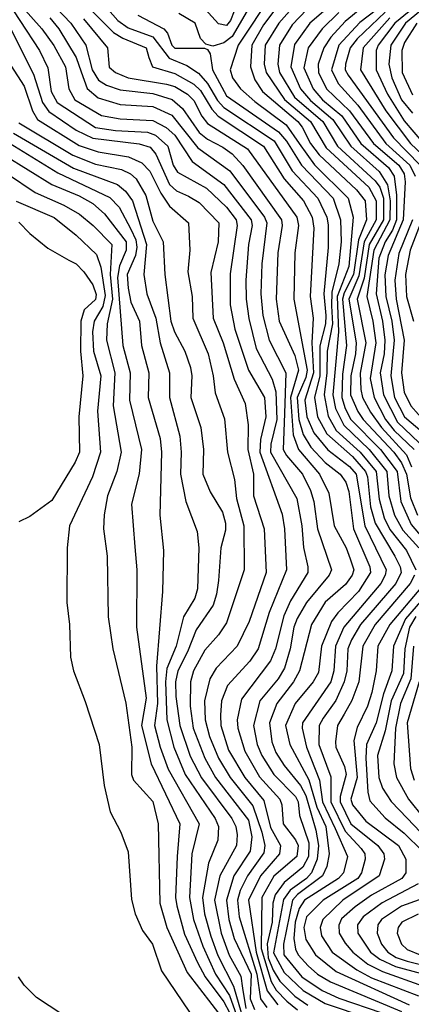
# Model space of a CAD drawing. Extents: x 501367 to 657802, y 482273 to 547541.
# Tile 438 of 656: x 620498 to 621931, y 514594 to 518198. Entities that reach past the tile are written whole.
import ezdxf

# ---------------------------------------------------------------- set-up
doc = ezdxf.new("R2010")
doc.units = 0

msp = doc.modelspace()

# ---------------------------------------------------------------- linework, layer by layer
at = {"layer": '0CON20XD'}
for points in [[(620708.6, 518365), (620857.3, 518195), (620895, 518167.6), (620985, 518135.1), (621045, 518057.2), (621109.8, 518029.8), (621151.8, 518001.8), (621185, 517964.5), (621222, 517902), (621245, 517876.7), (621428.3, 517755), (621495.1, 517645.1), (621588.9, 517545), (621621.5, 517475), (621626.9, 517446.9), (621626, 517364), (621610.4, 517195), (621618.1, 517115), (621616.3, 517085), (621595.5, 517004.5), (621596.4, 516895), (621576.2, 516815), (621587.5, 516745), (621622, 516682), (621715, 516598.8), (621763.4, 516545), (621770.3, 516525), (621781.6, 516415), (621797.8, 516355), (621870.8, 516235), (621890.4, 516195), (621893.5, 516175), (621874.3, 516135), (621744.9, 515985), (621712.1, 515927.9), (621698.3, 515895), (621694.4, 515815), (621685.3, 515774.7), (621654, 515706), (621608.2, 515641.8), (621593.3, 515615), (621592.4, 515545), (621636.5, 515426.5), (621636.5, 515335), (621688.5, 515228.5), (621747.7, 515165), (621760.2, 515145), (621762.4, 515125), (621748.9, 515075), (621734.5, 515055), (621608.4, 514975), (621547.5, 514915), (621536.9, 514875), (621545, 514832), (621579.7, 514775), (621655.2, 514715), (621922.9, 514592.9)], [(620685, 518309.3), (620840.6, 518150.6), (620875, 518129.9), (620960, 518095), (620970.3, 518060.2), (620983.6, 518025), (621065, 518000.6), (621135, 517962.4), (621158.9, 517938.9), (621200.7, 517870.7), (621224.6, 517844.6), (621389.8, 517735), (621465.9, 517615.9), (621536.4, 517535), (621567.8, 517475), (621574.3, 517435), (621560.6, 517185), (621572, 517105), (621566.6, 517015), (621573.3, 516905), (621540.5, 516805), (621547.9, 516745), (621574.1, 516685.9), (621625, 516624.3), (621705, 516563.3), (621728.7, 516535), (621760.1, 516345), (621838.9, 516185), (621835.4, 516165), (621818.6, 516135), (621683.8, 515975), (621653.2, 515905), (621647.4, 515815), (621636.1, 515775), (621532.3, 515625), (621531.2, 515605), (621547, 515535), (621594.5, 515415), (621605.9, 515335), (621652.1, 515237.9), (621697.6, 515135), (621682.9, 515075), (621664.8, 515055), (621539.5, 514975), (621520.6, 514945), (621505.1, 514895), (621501, 514835), (621506.5, 514796.5), (621516.6, 514775), (621552.8, 514735), (621587.1, 514705), (621635, 514676.2), (621895, 514568.2)], [(621935, 518335.1), (621742.6, 518187.4), (621664.9, 518105), (621638.2, 518015), (621663.4, 517965), (621735.1, 517885.1), (621836.9, 517745), (621925.3, 517665), (621944.5, 517625)], [(620426.2, 518306.2), (620570.8, 518085), (620601.4, 518021.4), (620613.6, 517935), (620635.2, 517895), (620775, 517804), (620848.1, 517791.9), (620965, 517786.3), (620994.8, 517774.8), (621039.4, 517735), (621059.6, 517665), (621075, 517640.2), (621181.4, 517581.4), (621255, 517511.5), (621289.7, 517465), (621293.8, 517445), (621267.3, 517267.3), (621268.2, 517155), (621284.9, 517065), (621334.7, 516914.7), (621393.1, 516815), (621397.9, 516745), (621378.6, 516661.4), (621376.3, 516615), (621457.7, 516387.7), (621466.5, 516335), (621474.4, 516185), (621411.1, 516028.9), (621369.8, 515895), (621339.5, 515850.5), (621258.2, 515761.8), (621235.8, 515705), (621232.4, 515652.4), (621233.8, 515615), (621262.4, 515525), (621321.3, 515425), (621390.9, 515340.9), (621415, 515241.6), (621451.5, 515175), (621449, 515145), (621379.2, 515065), (621335.5, 514975), (621362.6, 514785), (621403.4, 514643.4), (621442.1, 514592.1)], [(620581.6, 518295), (620685.5, 518185), (620739.5, 518105), (620762.6, 518015), (620786.6, 517976.6), (620815, 517958.8), (620865, 517941.5), (620985, 517927.6), (621056.1, 517906.1), (621093.3, 517873.3), (621155, 517784.6), (621185, 517760.9), (621241.2, 517731.2), (621275, 517706.6), (621314.7, 517664.7), (621455.7, 517465), (621458.2, 517445), (621442, 517345), (621436.4, 517175), (621447.1, 517095), (621505, 516968.7), (621517.9, 516915), (621488.1, 516815), (621498.1, 516678.1), (621517.6, 516625), (621594.8, 516535), (621629, 516465), (621648, 516345), (621692.2, 516265), (621707.4, 516225), (621720, 516185), (621714.8, 516165), (621689.5, 516130.5), (621615, 516065.7), (621565.6, 515985), (621522, 515815), (621499.4, 515775), (621438.8, 515695), (621411.3, 515625), (621420.1, 515555), (621435, 515515.9), (621465, 515468.9), (621525, 515395.8), (621545, 515358.3), (621581.3, 515231.3), (621591.4, 515175), (621586.5, 515125), (621564.9, 515075.1), (621546.7, 515055), (621487.4, 515012.6), (621462.5, 514977.5), (621427, 514783), (621465, 514710.7), (621535, 514644.4), (621615, 514597.9), (621771.2, 514545)], [(621422.2, 518295), (621297.7, 518105), (621267.5, 518015), (621276.6, 517985), (621306.1, 517945), (621358.3, 517898.3), (621473.1, 517813.1), (621519.8, 517745), (621576.8, 517666.8), (621700, 517545), (621717.7, 517475), (621702.5, 517295), (621658.9, 517185), (621664.6, 517055.4), (621644, 516825), (621653.5, 516775), (621684.1, 516714.1), (621776.8, 516625), (621840.8, 516545), (621848.4, 516455), (621868.9, 516385), (621899.6, 516329.6), (621957.9, 516265)], [(621477, 518295), (621390.4, 518179.6), (621346.6, 518105), (621342.1, 518025), (621358.4, 517978.4), (621385.6, 517935.6), (621515.1, 517825), (621531.4, 517805), (621562.4, 517745), (621593.6, 517703.6), (621730.3, 517575), (621762.1, 517535), (621766.6, 517465), (621737.1, 517392.9), (621719, 517265), (621685, 517197.8), (621679.4, 517175), (621693.6, 517005), (621679, 516901), (621675.9, 516815), (621688.4, 516775), (621709.7, 516735), (621817.5, 516625), (621878.4, 516545), (621892.3, 516435), (621930, 516350), (622010.2, 516255)], [(621686.3, 518295), (621559.2, 518185), (621502.8, 518107.2), (621489.8, 518025), (621524.7, 517945), (621561.9, 517901.9), (621643.3, 517833.3), (621709.7, 517735), (621812.8, 517642.8), (621843.1, 517593.1), (621853.1, 517535), (621852.4, 517465), (621793.7, 517355), (621767.7, 517185), (621789.5, 517095), (621800.4, 517015), (621780.3, 516885), (621794.5, 516815), (621836.1, 516735), (621867.4, 516695), (621941.1, 516625)], [(620498.5, 518255), (620579.2, 518165), (620623.2, 518103.2), (620665.5, 518025), (620677.5, 517945), (620699.4, 517905), (620797.1, 517847.1), (620865, 517834.9), (620985, 517829.4), (621033.3, 517803.3), (621065.4, 517775), (621128.4, 517678.4), (621245, 517594.8), (621345.1, 517465), (621347.8, 517445), (621335.1, 517375), (621325.7, 517245), (621326.6, 517175), (621336.2, 517103.8), (621362.5, 516995), (621422.1, 516882.1), (621435, 516835.5), (621438.4, 516735), (621417.2, 516645), (621415.8, 516615), (621511.5, 516445), (621530, 516345), (621536.2, 516266.2), (621552.3, 516195), (621551.6, 516175), (621489, 516071), (621463.8, 516016.2), (621434, 515895), (621415, 515851.3), (621308.9, 515711.1), (621293, 515635), (621295.5, 515605), (621321.1, 515521.1), (621375, 515427.5), (621449.5, 515345), (621457, 515325), (621462.3, 515255), (621506.9, 515196.9), (621516.6, 515175), (621511.9, 515135), (621427.2, 515062.8), (621383.7, 514985), (621381.7, 514798.3), (621417.4, 514677.4), (621436.7, 514646.6), (621475.6, 514605.6), (621514.7, 514574.7)], [(621296.3, 518263.7), (621269.6, 518195), (621255, 518176.7), (621225, 518182.5), (621176.8, 518236.8)], [(621505, 518250.6), (621445.7, 518185), (621396.4, 518105), (621392.6, 518035), (621399.7, 518005), (621466.4, 517906.4), (621562.2, 517825), (621618.8, 517728.8), (621775, 517585.6), (621801.9, 517535), (621801.8, 517465), (621757.9, 517385), (621739.1, 517260.9), (621702.4, 517175), (621728.5, 517015), (621726.1, 516975), (621708.8, 516895), (621707.8, 516825), (621734.4, 516764.4), (621755, 516734.6), (621867.3, 516615), (621895, 516575.7), (621912.5, 516535), (621927.7, 516447.7), (621953, 516385)], [(621749.2, 518240.8), (621688.9, 518191.1), (621636.4, 518133.6), (621610.4, 518095), (621590, 518035), (621590.5, 518005), (621620.8, 517945), (621704.9, 517864.9), (621792.4, 517745), (621885.1, 517665), (621904, 517634), (621908.5, 517605), (621901.3, 517465), (621846.5, 517335), (621833.9, 517263.9), (621837.5, 517185), (621859, 517095), (621867.8, 517025), (621855.5, 516895), (621869.2, 516815), (621906.2, 516745), (622010.1, 516655)], [(621975, 518271.7), (621870, 518185), (621809, 518105), (621801.6, 518085), (621802, 518015), (621843.1, 517925), (621905, 517827.6), (621975.2, 517745.2)], [(621985, 518247.8), (621909.3, 518185), (621855.8, 518105), (621848.4, 518035), (621858.9, 517985), (621894.2, 517905), (621935, 517855.8)], [(620608.4, 518205), (620641.1, 518165), (620705, 518059.5), (620722.9, 518007.1), (620745, 517945.8), (620785, 517912.3), (620865, 517888.2), (620985, 517880.3), (621055, 517849.1), (621149.1, 517729.1), (621266.8, 517645), (621393.5, 517475), (621401.6, 517455), (621383.2, 517305), (621380.1, 517195), (621387, 517115), (621410.1, 517025), (621471.4, 516905), (621466.4, 516756.4), (621462, 516625), (621473.4, 516603.4), (621532.2, 516535), (621562.3, 516475), (621574.4, 516434.4), (621587.1, 516335), (621638.7, 516185), (621629.8, 516165), (621547.5, 516065), (621513.4, 516006.6), (621500.5, 515975), (621488, 515895), (621467.1, 515825), (621443.2, 515785), (621376.9, 515705), (621353.4, 515615), (621366.5, 515545), (621383.2, 515505), (621427.7, 515435), (621507.2, 515355), (621516.4, 515335), (621521.6, 515285), (621556.3, 515185), (621555.1, 515135.1), (621533.3, 515096.7), (621465, 515040.3), (621432.7, 514995), (621424.1, 514965), (621421.9, 514895), (621403.8, 514816.2), (621407.3, 514765), (621425, 514719.4), (621449.6, 514679.6), (621505, 514623.6), (621551.6, 514591.6)], [(620930.4, 518215), (621024.7, 518164.7), (621038.1, 518148.1), (621054.1, 518105), (621065, 518094.1), (621173.5, 518093.5), (621185, 518088.8), (621195, 518073.3), (621203.1, 518015), (621255, 517918.8), (621445, 517787.6), (621473.9, 517753.9), (621528.9, 517665), (621645, 517544.3), (621671.9, 517465), (621674.2, 517385), (621665.6, 517305), (621639.3, 517200.7), (621639.1, 517150.9), (621642.4, 517085), (621622.5, 516985), (621622, 516905), (621612.4, 516825), (621626.4, 516746.4), (621656.2, 516695), (621744, 516615), (621801.6, 516545), (621812.6, 516442.6), (621830.9, 516375), (621852.3, 516332.3), (621912.8, 516255), (621946.7, 516185)], [(621329.6, 518230.4), (621275, 518136.9), (621245, 518112.8), (621205, 518101.5), (621178.3, 518108.3), (621159.6, 518129.6), (621139.3, 518185), (621080.6, 518220.6)], [(621548.7, 518235), (621495, 518179.1), (621448, 518105), (621441.8, 518035), (621448.4, 518005), (621503.5, 517915), (621607.1, 517825), (621661, 517735), (621798.7, 517608.7), (621815.6, 517585), (621828.5, 517545), (621829.2, 517465), (621776.6, 517375), (621757.7, 517252.3), (621732.8, 517175), (621764.7, 517015), (621743.9, 516903.9), (621745.9, 516845), (621752.2, 516815), (621781.7, 516761.7), (621821.9, 516705), (621913.4, 516605), (621931.4, 516561.4)], [(621665.2, 518224.8), (621604.2, 518165), (621553.5, 518095), (621537.7, 518022.3), (621571.1, 517945), (621606.2, 517905), (621675.9, 517845.9), (621746.5, 517745), (621846.7, 517656.7), (621868.2, 517625), (621876.3, 517556.3), (621875.9, 517465), (621861.9, 517428.1), (621835, 517385.1), (621811.9, 517325), (621802.4, 517195), (621825.2, 517095.2), (621834.2, 517025), (621831.9, 516975), (621816.6, 516905), (621828.8, 516825), (621879.8, 516725), (621984.4, 516625)], [(621834.6, 518225.4), (621732.6, 518127.4), (621707.3, 518095), (621689.9, 518035), (621689.2, 518015), (621699.3, 517995), (621865.1, 517765.1), (621963.4, 517665)], [(621851.8, 518205), (621754.9, 518095.1), (621745.2, 518015), (621837.1, 517865), (621927.4, 517745), (622011.7, 517665)], [(620449.4, 518195), (620548.1, 517998.1), (620581.2, 517895), (620605, 517861.9), (620704, 517794), (620765, 517764.7), (620935, 517743.8), (620975, 517731.7), (620995.8, 517705.8), (621046.5, 517595), (621071.4, 517571.4), (621115, 517551.6), (621155, 517529), (621227, 517455), (621223.8, 517385), (621197.5, 517272.5), (621206.3, 517105), (621241.8, 517015), (621282.8, 516882.8), (621323.3, 516793.3), (621333.6, 516715), (621332.3, 516625), (621353.3, 516535), (621353.7, 516455), (621392.4, 516335), (621399.5, 516175), (621337.2, 515995), (621292.9, 515905), (621216.1, 515825), (621193.8, 515786.2), (621173.5, 515705), (621176.7, 515635), (621192.8, 515575), (621225.1, 515495), (621267.8, 515425), (621350.6, 515320.6), (621384, 515225), (621395.1, 515175.1), (621391.4, 515148.6), (621331.1, 515065), (621305, 515010.3), (621295.3, 514975), (621300.6, 514915), (621366, 514705), (621379.4, 514615), (621402.3, 514582.3)], [(620730.7, 518200.7), (620819.5, 518095), (620825, 518023.9), (620848, 518005), (620895, 517985.5), (621035, 517961.7), (621065, 517953.4), (621111.3, 517925), (621135, 517902.6), (621164.6, 517844.6), (621185, 517817.8), (621331.1, 517725), (621511.9, 517475), (621518, 517445), (621504.2, 517345), (621501, 517175), (621549.4, 516915), (621545, 516888), (621513, 516815), (621519, 516735), (621535, 516679.6), (621563.6, 516633.6), (621615, 516577.1), (621670.4, 516535), (621690.9, 516505), (621701.7, 516471.7), (621719.2, 516335), (621779.1, 516195), (621781.6, 516175), (621737.3, 516105), (621662.4, 516027.6), (621638.7, 515995), (621602.3, 515905), (621591.2, 515808.8), (621571.2, 515775), (621505.2, 515695), (621470.4, 515615), (621485.8, 515545), (621555.9, 515415.9), (621585.3, 515315.3), (621618.1, 515245), (621630.1, 515145), (621621.2, 515098.8), (621606.2, 515065), (621514.2, 514995.8), (621496.2, 514975), (621462.6, 514815), (621464.3, 514775), (621530.6, 514695), (621605, 514645.4), (621665, 514617.3), (621823.3, 514563.3)], [(621950.9, 518185), (621905.5, 518115), (621895.6, 518085), (621897.6, 518005), (621935, 517923.2)], [(620465, 518030.3), (620514.3, 517955), (620544.5, 517864.5), (620563, 517833), (620715, 517737.6), (620785, 517714), (620895.9, 517695.9), (620944.7, 517674.7), (620974.1, 517644.1), (621013.7, 517563.7), (621046, 517516), (621115.9, 517455), (621120.3, 517355), (621113.5, 517275), (621128.6, 517185), (621130.7, 517105), (621187.2, 516975), (621205.6, 516895), (621212.5, 516832.5), (621246.6, 516736.6), (621258, 516615), (621283.2, 516515), (621291.5, 516445), (621318.5, 516345), (621319.7, 516185), (621255, 515990.9), (621225, 515946.7), (621175, 515890.6), (621133.7, 515815), (621122.9, 515775), (621121.5, 515685), (621133, 515605), (621175.1, 515495), (621214.3, 515425), (621335, 515268.1), (621347.7, 515207.7), (621340.5, 515155), (621280.9, 515065), (621254.5, 514975), (621263.1, 514905), (621282.2, 514835), (621344.6, 514705), (621341.4, 514615), (621357.4, 514575)], [(620495, 517820.4), (620692.3, 517702.3), (620775, 517669.5), (620870.2, 517650.2), (620903.4, 517633.4), (620923.6, 517615), (620959.4, 517555), (620985, 517461.1), (621023.3, 517385), (621029.4, 517265), (621051.4, 517095), (621064.8, 517055), (621102.6, 516985), (621122.2, 516925), (621127.2, 516895), (621124.4, 516815), (621161.1, 516705), (621170.2, 516625), (621167.9, 516535), (621195, 516470.6), (621239.3, 516395), (621251.3, 516355), (621250.7, 516329.3), (621233.6, 516265), (621225.2, 516145.2), (621218.2, 516095), (621205.1, 516054.9), (621144.1, 515965), (621112.4, 515885), (621076.3, 515815), (621067.4, 515775), (621069.3, 515720.7), (621084.2, 515615), (621122.1, 515502.1), (621162.8, 515422.8), (621274, 515275), (621288.7, 515245), (621293.6, 515215), (621290.9, 515175), (621230, 515065), (621210.8, 514975), (621234.7, 514855), (621264.8, 514774.8), (621307.3, 514697.3), (621313.4, 514653.4), (621325, 514579.3)], [(620413.6, 517773.6), (620637.1, 517637.1), (620827.4, 517547.4), (620861.4, 517511.4), (620905, 517431.7), (620922.5, 517392.5), (620926.1, 517365), (620921.4, 517335), (620891.6, 517265), (620894.2, 517215.8), (620905, 517163.8), (620935.9, 517095), (620943, 517005), (620970.9, 516905), (620967.4, 516815), (621011.2, 516665), (621016.2, 516615), (621010.3, 516385), (621024.2, 516255), (621020.3, 516105), (620997.9, 515832.1), (621001.6, 515695), (620991.4, 515615), (621011.6, 515535), (621041.4, 515455), (621154.8, 515255), (621128.2, 515145), (621118.6, 514985), (621133.7, 514905), (621167.3, 514807.3)], [(620475, 517783), (620695, 517654.2), (620855.3, 517595.3), (620885, 517571), (620910.3, 517535), (620961.7, 517375), (620952.4, 517265), (620963, 517195), (620995.7, 517105.7), (621011.7, 517015), (621046, 516905), (621046.4, 516815), (621083.5, 516673.5), (621088.9, 516615), (621085.6, 516535), (621106.2, 516435), (621147.5, 516325), (621152.8, 516265), (621148, 516115), (621138.9, 516081.1), (621097.2, 516012.8), (621070.1, 515905), (621036.1, 515823.9), (621030.8, 515775), (621036, 515635), (621061.7, 515535), (621103.8, 515435), (621212.6, 515275), (621224.8, 515245.2), (621223, 515195), (621189, 515111), (621167, 514985), (621174.4, 514925), (621196.8, 514843.2), (621223.3, 514773.3), (621280.7, 514660.7), (621308.3, 514565)], [(620441.7, 517701.7), (620615, 517594.6), (620715, 517553.6), (620765.8, 517525), (620807.7, 517487.7), (620888, 517385), (620887.5, 517355), (620862.6, 517297.4), (620855.4, 517255), (620874.8, 517005), (620902.1, 516905), (620899.7, 516805), (620942.9, 516625), (620934.4, 516535.6), (620906.9, 516425), (620919.1, 516269.1), (620926.6, 516185), (620924.8, 515974.8), (620960.5, 515715), (620943.9, 515615), (620979.1, 515475), (621084.1, 515255), (621073.5, 515135), (621068.3, 514985), (621072.2, 514955), (621101.1, 514851.1), (621147.8, 514747.8), (621176.3, 514695), (621245, 514603.6), (621265.5, 514564.5)], [(620453.8, 517633.8), (620555, 517565.2), (620659.1, 517519.1), (620716.4, 517486.4), (620767.1, 517445), (620834.9, 517374.9), (620828.9, 517265), (620837.3, 517175), (620818.2, 517085), (620815.1, 517025), (620845.6, 516905), (620840, 516785), (620869.6, 516615), (620853.6, 516545), (620819.6, 516455), (620806.4, 516386.4), (620804.2, 516334.2), (620818.1, 516235), (620822, 516012), (620838.2, 515895), (620886, 515696), (620907.7, 515535), (620906.6, 515435), (620914.3, 515414.3), (620985, 515336.2), (621004, 515255), (621010.5, 514965), (621035.6, 514875.6), (621110.9, 514710.9), (621245.5, 514535)], [(620484.4, 517534.4), (620623.5, 517473.5), (620705, 517409.8), (620778.4, 517338.4), (620795, 517291.8), (620811, 517189), (620801.5, 517148.5), (620770.2, 517095), (620764.7, 517055), (620768.3, 516985), (620794.6, 516895), (620782.7, 516765), (620794, 516615), (620764.8, 516525.2), (620680.6, 516345), (620671.2, 516265), (620670.5, 516065), (620680, 515985), (620683.8, 515865), (620694.6, 515815), (620737.3, 515702.7), (620788.9, 515545), (620806.5, 515395), (620828.5, 515298.5), (620867.8, 515225), (620895, 515152.5), (620907.4, 514977.4), (620920.9, 514925), (620947.5, 514865), (620983.4, 514815), (621017.2, 514717.2), (621145, 514527.5)], [(620495, 517456.9), (620535, 517415.5), (620601.3, 517361.3), (620678.1, 517318.1), (620705, 517304.2), (620733.1, 517275), (620765, 517227.1), (620777.8, 517192.2), (620775, 517174.4), (620733.9, 517136.1), (620721.3, 517095), (620720.1, 516985), (620729.3, 516895), (620714, 516745), (620717.2, 516615), (620701.2, 516578.8), (620615, 516438.5), (620535, 516379.2), (620495, 516360)], [(621934.6, 517465), (621885, 517342.8), (621870.4, 517245), (621875.1, 517175.1), (621904.1, 517025), (621895.3, 516905), (621905.1, 516835), (621929.1, 516785), (621985, 516721.5)], [(621968.8, 517465), (621926.9, 517355), (621909.4, 517265), (621912.8, 517185), (621938.1, 517095)], [(621942.8, 516165), (621925.9, 516135), (621798.3, 515985), (621752.7, 515905), (621738.9, 515775), (621713.3, 515706.6), (621685, 515656.8), (621660.7, 515615), (621653.7, 515555), (621654.8, 515535), (621686.7, 515465), (621692.2, 515435), (621670.3, 515355), (621670.9, 515335), (621709.8, 515255), (621808.1, 515175), (621829.6, 515145), (621832.9, 515125), (621812.7, 515065), (621680.5, 514975), (621606.5, 514905), (621597.1, 514875), (621602.4, 514845), (621640.8, 514785), (621731, 514721), (621785, 514690.8), (621956.7, 514625)], [(621965, 516118.9), (621851.5, 515985), (621807.8, 515905), (621801.8, 515815), (621785.6, 515735), (621769.8, 515685), (621732.2, 515607.8), (621720.7, 515559.3), (621732.3, 515425), (621709.3, 515345), (621715.5, 515325), (621764.4, 515265), (621884.1, 515175), (621911, 515125), (621910.8, 515075), (621896.1, 515055), (621785, 514994.1), (621725, 514951.3), (621675, 514906.7), (621665.5, 514884.5), (621666.9, 514855), (621688.1, 514818.1), (621716.6, 514785), (621771.6, 514741.6), (621825, 514714.1), (621975, 514660.6)], [(621987, 516095), (621908.8, 516005), (621865.1, 515905), (621859.1, 515815), (621829.2, 515730.8), (621802.5, 515625), (621767, 515545), (621763.8, 515495), (621771.2, 515371.2), (621779.1, 515339.1), (621835, 515276.5), (621905, 515220.9), (621971.7, 515155)], [(621946.8, 516013.2), (621923.9, 515975), (621907, 515895), (621901.6, 515805), (621857.4, 515705), (621834.5, 515595.5), (621807.1, 515505), (621811.3, 515425), (621825, 515385.4), (621856.4, 515336.4), (621915, 515275.2), (621964.5, 515225)], [(621938.3, 515905), (621929.5, 515785), (621890.5, 515695), (621873.1, 515605), (621866.8, 515475), (621876.2, 515425), (621920.6, 515345), (621975, 515277.3)], [(621959.6, 515775), (621914.9, 515625), (621927.6, 515457.6), (621940.6, 515415)], [(621956.2, 515035), (621824.4, 514965.6), (621754.8, 514915), (621734.1, 514885), (621734.5, 514855), (621780.8, 514785), (621815, 514759), (621872.4, 514732.4), (622095, 514672.8)], [(622006.4, 514993.6), (621895, 514953.8), (621821.2, 514905), (621808.3, 514885), (621805.2, 514855), (621821.8, 514815), (621845.2, 514785), (621875.7, 514765.7), (621915, 514752.3), (622016.9, 514726.9)], [(621955.5, 514924.5), (621895.8, 514895), (621883.1, 514875), (621879.2, 514855), (621894.4, 514815), (621915, 514795.2), (621963.3, 514775)], [(621167.3, 514807.3), (621213.9, 514705), (621265, 514627.1), (621329, 514449)], [(620695, 514530), (620559.7, 514619.7), (620514.6, 514664.6), (620493.3, 514695)]]:
    msp.add_lwpolyline(points, dxfattribs=at)

doc.saveas('drawing.dxf')
